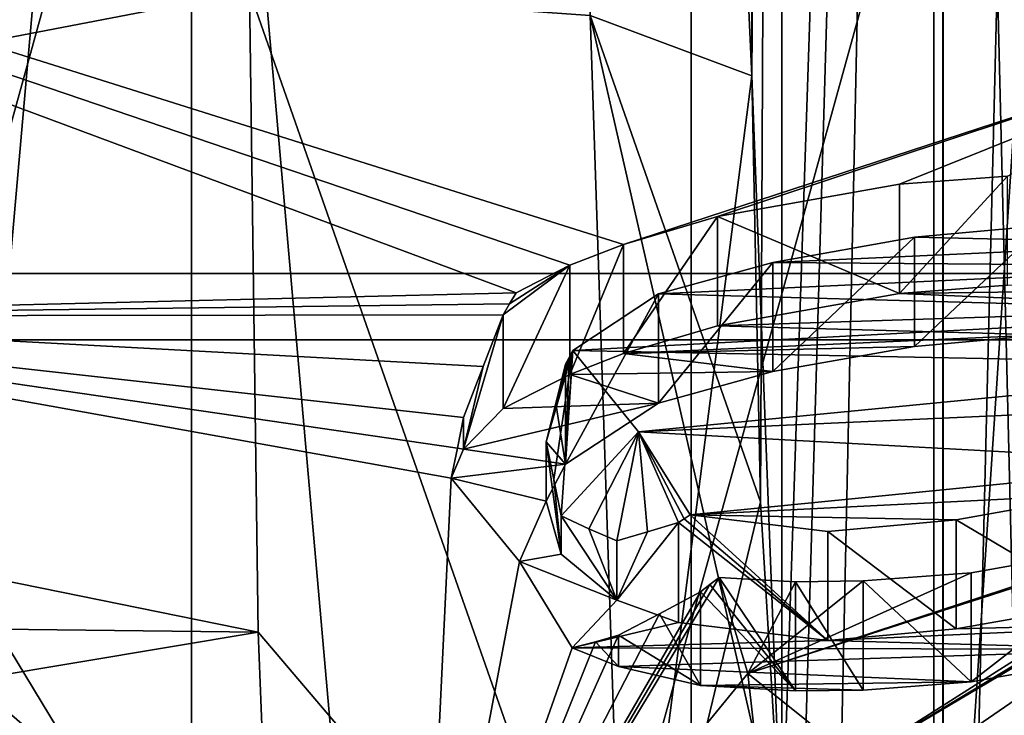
# Model space of a CAD drawing. Header units: millimetres. Extents: x -122 to 122, y -98 to 94.
# Tile 416 of 533: x 75.32 to 79.22, y -11.77 to -9.01. Entities that reach past the tile are written whole.
import ezdxf

# ---------------------------------------------------------------- set-up
doc = ezdxf.new("R2010")
doc.units = ezdxf.units.MM
doc.header["$LTSCALE"] = 26.699852
for name, color, linetype in [('1004', 7, 'CONTINUOUS'), ('1006', 7, 'CONTINUOUS'), ('1022', 7, 'CONTINUOUS'), ('1023', 7, 'CONTINUOUS'), ('1133', 7, 'CONTINUOUS'), ('1153', 7, 'CONTINUOUS'), ('1154', 7, 'CONTINUOUS'), ('1155', 7, 'CONTINUOUS'), ('1157', 7, 'CONTINUOUS'), ('1158', 7, 'CONTINUOUS'), ('1736', 7, 'CONTINUOUS'), ('1737', 7, 'CONTINUOUS'), ('189', 7, 'CONTINUOUS'), ('193', 7, 'CONTINUOUS'), ('197', 7, 'CONTINUOUS'), ('198', 7, 'CONTINUOUS'), ('199', 7, 'CONTINUOUS'), ('202', 7, 'CONTINUOUS'), ('206', 7, 'CONTINUOUS'), ('297', 7, 'CONTINUOUS'), ('309', 7, 'CONTINUOUS'), ('310', 7, 'CONTINUOUS'), ('311', 7, 'CONTINUOUS'), ('312', 7, 'CONTINUOUS'), ('313', 7, 'CONTINUOUS'), ('314', 7, 'CONTINUOUS'), ('315', 7, 'CONTINUOUS'), ('316', 7, 'CONTINUOUS'), ('317', 7, 'CONTINUOUS'), ('318', 7, 'CONTINUOUS'), ('319', 7, 'CONTINUOUS'), ('320', 7, 'CONTINUOUS'), ('321', 7, 'CONTINUOUS'), ('322', 7, 'CONTINUOUS'), ('323', 7, 'CONTINUOUS'), ('324', 7, 'CONTINUOUS'), ('325', 7, 'CONTINUOUS'), ('326', 7, 'CONTINUOUS'), ('327', 7, 'CONTINUOUS'), ('328', 7, 'CONTINUOUS'), ('329', 7, 'CONTINUOUS'), ('330', 7, 'CONTINUOUS'), ('338', 7, 'CONTINUOUS'), ('4178', 7, 'CONTINUOUS'), ('4198', 7, 'CONTINUOUS'), ('4200', 7, 'CONTINUOUS'), ('4202', 7, 'CONTINUOUS'), ('4241', 7, 'CONTINUOUS'), ('4242', 7, 'CONTINUOUS'), ('4781', 7, 'CONTINUOUS'), ('4782', 7, 'CONTINUOUS'), ('4791', 7, 'CONTINUOUS'), ('4792', 7, 'CONTINUOUS'), ('4793', 7, 'CONTINUOUS'), ('4794', 7, 'CONTINUOUS'), ('5236', 7, 'CONTINUOUS'), ('5239', 7, 'CONTINUOUS'), ('967', 7, 'CONTINUOUS'), ('969', 7, 'CONTINUOUS')]:
    doc.layers.add(name, color=color, linetype=linetype)

msp = doc.modelspace()

# ---------------------------------------------------------------- linework, layer by layer
at = {"layer": '1004', "color": 250, "linetype": 'Continuous', "true_color": 0x323232}
for points in [[(78.9793, 0, -35.25), (78.9793, -17.625, -30.5274), (68.3207, 0, -35.25), (78.9793, 0, -35.25)], [(68.3207, 0, -35.25), (78.9793, -17.625, -30.5274), (68.3207, -17.625, -30.5274), (68.3207, 0, -35.25)]]:
    msp.add_3dface(points, dxfattribs=at)
at = {"layer": '1006', "color": 250, "linetype": 'Continuous', "true_color": 0x323232}
for points in [[(78.9793, -17.625, 30.5274), (78.9793, 0, 35.25), (68.3207, -17.625, 30.5274), (78.9793, -17.625, 30.5274)], [(68.3207, -17.625, 30.5274), (78.9793, 0, 35.25), (68.3207, 0, 35.25), (68.3207, -17.625, 30.5274)]]:
    msp.add_3dface(points, dxfattribs=at)
at = {"layer": '1022', "color": 250, "linetype": 'Continuous', "true_color": 0x323232}
for points in [[(78.9793, 0, 35.25), (78.9793, -17.625, 30.5274), (79.4123, 0, 35.5), (78.9793, 0, 35.25)], [(78.9793, -17.625, 30.5274), (79.4123, -17.75, 30.7439), (79.4123, 0, 35.5), (78.9793, -17.625, 30.5274)]]:
    msp.add_3dface(points, dxfattribs=at)
at = {"layer": '1023', "color": 250, "linetype": 'Continuous', "true_color": 0x323232}
for points in [[(78.9793, -17.625, -30.5274), (78.9793, 0, -35.25), (79.4123, -17.75, -30.7439), (78.9793, -17.625, -30.5274)], [(78.9793, 0, -35.25), (79.4123, 0, -35.5), (79.4123, -17.75, -30.7439), (78.9793, 0, -35.25)]]:
    msp.add_3dface(points, dxfattribs=at)
at = {"layer": '1133', "color": 250, "linetype": 'Continuous', "true_color": 0x323232}
for points in [[(103.1595, -13.7317, -39.9563), (103.1595, 4.0619, -42.0543), (36.8405, -13.7317, -39.9563), (103.1595, -13.7317, -39.9563)], [(36.8405, -13.7317, -39.9563), (103.1595, 4.0619, -42.0543), (36.8405, 4.0619, -42.0543), (36.8405, -13.7317, -39.9563)]]:
    msp.add_3dface(points, dxfattribs=at)
at = {"layer": '1153', "color": 250, "linetype": 'Continuous', "true_color": 0x323232}
for points in [[(78.2223, -9.2305, -49.2176), (78.2223, 8.4277, -49.3614), (78.3403, 7.2164, -50.9154), (78.2223, -9.2305, -49.2176)], [(78.3403, -12.3239, -49.9258), (78.2223, -9.2305, -49.2176), (78.3403, 7.2164, -50.9154), (78.3403, -12.3239, -49.9258)], [(78.2561, -10.921, -49.2668), (78.2223, -9.2305, -49.2176), (78.3403, -12.3239, -49.9258), (78.2561, -10.921, -49.2668)]]:
    msp.add_3dface(points, dxfattribs=at)
at = {"layer": '1154', "color": 250, "linetype": 'Continuous', "true_color": 0x323232}
for points in [[(63.7701, -8.8939, -47.4232), (76.2638, -11.4382, -47.4953), (63.74, -11.292, -47.4611), (63.7701, -8.8939, -47.4232)], [(63.7701, -8.8939, -47.4232), (76.2299, -8.8939, -47.4232), (76.2638, -11.4382, -47.4953), (63.7701, -8.8939, -47.4232)], [(76.3479, -13.5486, -48.4823), (63.6521, -13.5486, -48.4823), (63.74, -11.292, -47.4611), (76.3479, -13.5486, -48.4823)], [(76.2638, -11.4382, -47.4953), (76.3479, -13.5486, -48.4823), (63.74, -11.292, -47.4611), (76.2638, -11.4382, -47.4953)]]:
    msp.add_3dface(points, dxfattribs=at)
at = {"layer": '1155', "color": 250, "linetype": 'Continuous', "true_color": 0x323232}
for points in [[(78.3403, -12.3239, -49.9258), (78.3403, 7.2164, -50.9154), (78.9815, 6.8822, -52.2735), (78.3403, -12.3239, -49.9258)], [(78.3403, -12.3239, -49.9258), (78.9815, 6.8822, -52.2735), (78.9799, -13.6721, -50.9196), (78.3403, -12.3239, -49.9258)], [(78.9815, 6.8822, -52.2735), (80.3327, 6.8023, -52.8137), (78.9799, -13.6721, -50.9196), (78.9815, 6.8822, -52.2735)], [(80.3327, 6.8023, -52.8137), (80.3327, -14.0706, -51.3574), (78.9799, -13.6721, -50.9196), (80.3327, 6.8023, -52.8137)]]:
    msp.add_3dface(points, dxfattribs=at)
at = {"layer": '1157', "color": 250, "linetype": 'Continuous', "true_color": 0x323232}
for points in [[(78.2223, 8.4277, -49.3614), (78.2223, -9.2305, -49.2176), (77.5811, 4.7823, -48.5404), (78.2223, 8.4277, -49.3614)], [(77.5811, 4.7823, -48.5404), (78.2223, -9.2305, -49.2176), (77.5811, -8.9908, -47.9396), (77.5811, 4.7823, -48.5404)]]:
    msp.add_3dface(points, dxfattribs=at)
at = {"layer": '1158', "color": 250, "linetype": 'Continuous', "true_color": 0x323232}
for points in [[(76.2638, -11.4382, -47.4953), (76.2299, -8.8939, -47.4232), (77.7189, -13.1509, -48.8688), (76.2638, -11.4382, -47.4953)], [(76.2299, -8.8939, -47.4232), (77.5811, -8.9908, -47.9396), (77.7189, -13.1509, -48.8688), (76.2299, -8.8939, -47.4232)], [(77.5811, -8.9908, -47.9396), (78.2223, -9.2305, -49.2176), (77.7189, -13.1509, -48.8688), (77.5811, -8.9908, -47.9396)], [(78.2223, -9.2305, -49.2176), (78.2561, -10.921, -49.2668), (77.7189, -13.1509, -48.8688), (78.2223, -9.2305, -49.2176)], [(78.2561, -10.921, -49.2668), (78.3403, -12.3239, -49.9258), (77.7189, -13.1509, -48.8688), (78.2561, -10.921, -49.2668)], [(76.3479, -13.5486, -48.4823), (76.2638, -11.4382, -47.4953), (77.7189, -13.1509, -48.8688), (76.3479, -13.5486, -48.4823)]]:
    msp.add_3dface(points, dxfattribs=at)
at = {"layer": '1736', "color": 250, "linetype": 'Continuous', "true_color": 0x323232}
for points in [[(31.5, -4.939, -46.9912), (108.5, -23.625, -40.9197), (31.5, -23.625, -40.9197), (31.5, -4.939, -46.9912)], [(108.5, -4.939, -46.9912), (108.5, -23.625, -40.9197), (31.5, -4.939, -46.9912), (108.5, -4.939, -46.9912)]]:
    msp.add_3dface(points, dxfattribs=at)
at = {"layer": '1737', "color": 250, "linetype": 'Continuous', "true_color": 0x323232}
for points in [[(108.5, -5.148, -48.9802), (108.5, -24.625, -42.6518), (31.5, -5.148, -48.9802), (108.5, -5.148, -48.9802)], [(31.5, -5.148, -48.9802), (108.5, -24.625, -42.6518), (31.5, -24.625, -42.6518), (31.5, -5.148, -48.9802)]]:
    msp.add_3dface(points, dxfattribs=at)
at = {"layer": '189', "color": 7, "linetype": 'Continuous', "true_color": 0xf5f5f5}
for points in [[(64, -6.8288, 68.9279), (59.6088, -9.0246, 72.731), (76, -6.8288, 68.9279), (64, -6.8288, 68.9279)], [(76, -6.8288, 68.9279), (59.6088, -9.0246, 72.731), (71.6239, -7.9809, 70.9234), (76, -6.8288, 68.9279)], [(80.3912, -9.0246, 72.731), (76, -6.8288, 68.9279), (71.6239, -7.9809, 70.9234), (80.3912, -9.0246, 72.731)], [(77.7124, -9.8997, 74.2468), (80.3912, -9.0246, 72.731), (71.6239, -7.9809, 70.9234), (77.7124, -9.8997, 74.2468)], [(77.4999, -9.9818, 74.3889), (77.7124, -9.8997, 74.2468), (71.6239, -7.9809, 70.9234), (77.4999, -9.9818, 74.3889)], [(77.2869, -10.0908, 74.5779), (77.4999, -9.9818, 74.3889), (71.6239, -7.9809, 70.9234), (77.2869, -10.0908, 74.5779)], [(78.0853, -9.7891, 74.0551), (80.3912, -9.0246, 72.731), (77.7124, -9.8997, 74.2468), (78.0853, -9.7891, 74.0551)], [(78.8069, -9.6606, 73.8326), (80.3912, -9.0246, 72.731), (78.0853, -9.7891, 74.0551), (78.8069, -9.6606, 73.8326)], [(79.2357, -9.6284, 73.7769), (80.3912, -9.0246, 72.731), (78.8069, -9.6606, 73.8326), (79.2357, -9.6284, 73.7769)], [(79.3755, -9.8247, 74.1169), (78.8665, -9.8711, 74.1973), (79.9684, -9.896, 74.2404), (79.3755, -9.8247, 74.1169)], [(78.8665, -9.8711, 74.1973), (78.3053, -9.971, 74.3703), (79.9684, -9.896, 74.2404), (78.8665, -9.8711, 74.1973)], [(79.9684, -9.896, 74.2404), (78.3053, -9.971, 74.3703), (80.2126, -9.9852, 74.395), (79.9684, -9.896, 74.2404)], [(78.3053, -9.971, 74.3703), (77.8522, -10.096, 74.5867), (80.2126, -9.9852, 74.395), (78.3053, -9.971, 74.3703)], [(80.2126, -9.9852, 74.395), (77.8522, -10.096, 74.5867), (80.4326, -10.1672, 74.7102), (80.2126, -9.9852, 74.395)], [(77.8522, -10.096, 74.5867), (77.5119, -10.3196, 74.9741), (80.4326, -10.1672, 74.7102), (77.8522, -10.096, 74.5867)], [(80.4326, -10.1672, 74.7102), (77.5119, -10.3196, 74.9741), (80.4922, -10.3778, 75.0748), (80.4326, -10.1672, 74.7102)], [(80.4922, -10.3778, 75.0748), (77.5119, -10.3196, 74.9741), (77.7728, -10.6424, 75.5332), (80.4922, -10.3778, 75.0748)], [(80.4157, -10.5241, 75.3282), (80.4922, -10.3778, 75.0748), (77.7728, -10.6424, 75.5332), (80.4157, -10.5241, 75.3282)], [(80.0465, -10.7667, 75.7485), (80.4157, -10.5241, 75.3282), (77.7728, -10.6424, 75.5332), (80.0465, -10.7667, 75.7485)], [(77.9768, -10.9722, 76.1045), (80.0465, -10.7667, 75.7485), (77.7728, -10.6424, 75.5332), (77.9768, -10.9722, 76.1045)], [(79.5934, -10.8916, 75.9649), (80.0465, -10.7667, 75.7485), (77.9768, -10.9722, 76.1045), (79.5934, -10.8916, 75.9649)], [(78.6368, -11.9473, 77.7933), (78.8894, -11.9659, 77.8256), (80.6637, -10.7453, 75.7114), (78.6368, -11.9473, 77.7933)], [(80.3989, -10.8809, 75.9463), (78.6368, -11.9473, 77.7933), (80.6637, -10.7453, 75.7114), (80.3989, -10.8809, 75.9463)], [(78.8894, -11.9659, 77.8256), (82, -12.025, 77.9279), (80.6637, -10.7453, 75.7114), (78.8894, -11.9659, 77.8256)], [(79.0322, -10.9916, 76.138), (79.5934, -10.8916, 75.9649), (77.9768, -10.9722, 76.1045), (79.0322, -10.9916, 76.138)], [(80.1863, -10.963, 76.0885), (78.6368, -11.9473, 77.7933), (80.3989, -10.8809, 75.9463), (80.1863, -10.963, 76.0885)], [(78.2064, -11.6015, 77.1944), (78.6368, -11.9473, 77.7933), (80.1863, -10.963, 76.0885), (78.2064, -11.6015, 77.1944)], [(79.8134, -11.0736, 76.2801), (78.2064, -11.6015, 77.1944), (80.1863, -10.963, 76.0885), (79.8134, -11.0736, 76.2801)], [(78.5232, -11.038, 76.2184), (79.0322, -10.9916, 76.138), (77.9768, -10.9722, 76.1045), (78.5232, -11.038, 76.2184)], [(79.0918, -11.2021, 76.5026), (78.2064, -11.6015, 77.1944), (79.8134, -11.0736, 76.2801), (79.0918, -11.2021, 76.5026)], [(78.663, -11.2343, 76.5583), (78.2064, -11.6015, 77.1944), (79.0918, -11.2021, 76.5026), (78.663, -11.2343, 76.5583)], [(78.0916, -11.2206, 76.5347), (78.2064, -11.6015, 77.1944), (78.3945, -11.2378, 76.5645), (78.0916, -11.2206, 76.5347)], [(78.3945, -11.2378, 76.5645), (78.2064, -11.6015, 77.1944), (78.663, -11.2343, 76.5583), (78.3945, -11.2378, 76.5645)], [(78.2497, -11.9919, 77.8706), (78.6368, -11.9473, 77.7933), (78.2064, -11.6015, 77.1944), (78.2497, -11.9919, 77.8706)]]:
    msp.add_3dface(points, dxfattribs=at)
at = {"layer": '193', "color": 7, "linetype": 'Continuous', "true_color": 0xf5f5f5}
for points in [[(76, -6.8288, 68.9279), (73.058, -17.4784, 60.818), (73.0579, -6.2153, 67.3207), (76, -6.8288, 68.9279)], [(76, -6.8288, 68.9279), (76, -18.5635, 62.1529), (73.058, -17.4784, 60.818), (76, -6.8288, 68.9279)], [(76, -18.5635, 62.1529), (76, -6.8288, 68.9279), (78.9428, -7.9143, 70.2631), (76, -18.5635, 62.1529)], [(78.9428, -19.1771, 63.7605), (76, -18.5635, 62.1529), (78.9428, -7.9143, 70.2631), (78.9428, -19.1771, 63.7605)], [(82, -9.4891, 71.392), (78.9428, -19.1771, 63.7605), (78.9428, -7.9143, 70.2631), (82, -9.4891, 71.392)], [(82, -9.4891, 71.392), (82, -19.3673, 65.6888), (78.9428, -19.1771, 63.7605), (82, -9.4891, 71.392)]]:
    msp.add_3dface(points, dxfattribs=at)
at = {"layer": '197', "color": 7, "linetype": 'Continuous', "true_color": 0xf5f5f5}
for points in [[(76.9175, -22.6056, 71.8191), (76.9175, -13.179, 77.2616), (73.4587, -10.1836, 72.0735), (76.9175, -22.6056, 71.8191)], [(76.9175, -22.6056, 71.8191), (73.4587, -10.1836, 72.0735), (73.4587, -19.6103, 66.631), (76.9175, -22.6056, 71.8191)]]:
    msp.add_3dface(points, dxfattribs=at)
at = {"layer": '198', "color": 7, "linetype": 'Continuous', "true_color": 0xf5f5f5}
for points in [[(77.2869, -10.0908, 74.5779), (71.6239, -7.9809, 70.9234), (73.4587, -10.1836, 72.0735), (77.2869, -10.0908, 74.5779)], [(77.2869, -10.0908, 74.5779), (73.4587, -10.1836, 72.0735), (77.261, -10.1347, 74.5832), (77.2869, -10.0908, 74.5779)], [(77.261, -10.1347, 74.5832), (73.4587, -10.1836, 72.0735), (77.2351, -10.1785, 74.5885), (77.261, -10.1347, 74.5832)], [(77.2351, -10.1785, 74.5885), (73.4587, -10.1836, 72.0735), (77.1564, -10.384, 74.6561), (77.2351, -10.1785, 74.5885)], [(73.4587, -10.1836, 72.0735), (76.9175, -13.179, 77.2616), (77.0297, -10.8266, 74.8523), (73.4587, -10.1836, 72.0735)], [(73.4587, -10.1836, 72.0735), (77.0297, -10.8266, 74.8523), (77.054, -10.7074, 74.788), (73.4587, -10.1836, 72.0735)], [(77.1564, -10.384, 74.6561), (73.4587, -10.1836, 72.0735), (77.0784, -10.5864, 74.7239), (77.1564, -10.384, 74.6561)], [(77.0784, -10.5864, 74.7239), (73.4587, -10.1836, 72.0735), (77.054, -10.7074, 74.788), (77.0784, -10.5864, 74.7239)], [(77.0297, -10.8266, 74.8523), (76.9175, -13.179, 77.2616), (77.3006, -11.1576, 75.4255), (77.0297, -10.8266, 74.8523)], [(77.3006, -11.1576, 75.4255), (76.9175, -13.179, 77.2616), (77.5096, -11.5003, 76.0191), (77.3006, -11.1576, 75.4255)], [(78.2064, -11.6015, 77.1944), (78.0916, -11.2206, 76.5347), (76.9175, -13.179, 77.2616), (78.2064, -11.6015, 77.1944)], [(76.9175, -13.179, 77.2616), (78.0916, -11.2206, 76.5347), (78.0548, -11.2491, 76.5134), (76.9175, -13.179, 77.2616)], [(78.0179, -11.2776, 76.4921), (76.9175, -13.179, 77.2616), (78.0548, -11.2491, 76.5134), (78.0179, -11.2776, 76.4921)], [(77.855, -11.3648, 76.3549), (76.9175, -13.179, 77.2616), (78.0179, -11.2776, 76.4921), (77.855, -11.3648, 76.3549)], [(77.6935, -11.45, 76.2196), (76.9175, -13.179, 77.2616), (77.855, -11.3648, 76.3549), (77.6935, -11.45, 76.2196)], [(77.6013, -11.4757, 76.1188), (76.9175, -13.179, 77.2616), (77.6935, -11.45, 76.2196), (77.6013, -11.4757, 76.1188)], [(77.5096, -11.5003, 76.0191), (76.9175, -13.179, 77.2616), (77.6013, -11.4757, 76.1188), (77.5096, -11.5003, 76.0191)], [(78.2497, -11.9919, 77.8706), (78.2064, -11.6015, 77.1944), (76.9175, -13.179, 77.2616), (78.2497, -11.9919, 77.8706)]]:
    msp.add_3dface(points, dxfattribs=at)
at = {"layer": '199', "color": 7, "linetype": 'Continuous', "true_color": 0xf5f5f5}
for points in [[(77.4365, -10.8326, 75.3038), (77.5119, -10.3196, 74.9741), (77.4065, -10.6828, 75.1462), (77.4365, -10.8326, 75.3038)], [(77.4065, -10.6828, 75.1462), (77.5119, -10.3196, 74.9741), (77.4446, -10.5303, 75.0659), (77.4065, -10.6828, 75.1462)], [(77.4662, -10.9765, 75.4628), (77.5119, -10.3196, 74.9741), (77.4365, -10.8326, 75.3038), (77.4662, -10.9765, 75.4628)], [(77.5119, -10.3196, 74.9741), (77.4975, -10.3473, 74.98), (77.4446, -10.5303, 75.0659), (77.5119, -10.3196, 74.9741)], [(77.7728, -10.6424, 75.5332), (77.5119, -10.3196, 74.9741), (77.4662, -10.9765, 75.4628), (77.7728, -10.6424, 75.5332)], [(77.483, -10.375, 74.986), (77.4446, -10.5303, 75.0659), (77.4975, -10.3473, 74.98), (77.483, -10.375, 74.986)], [(77.5758, -11.0281, 75.6424), (77.7728, -10.6424, 75.5332), (77.4662, -10.9765, 75.4628), (77.5758, -11.0281, 75.6424)], [(77.6861, -11.0754, 75.826), (77.7728, -10.6424, 75.5332), (77.5758, -11.0281, 75.6424), (77.6861, -11.0754, 75.826)], [(77.8078, -11.0401, 75.949), (77.7728, -10.6424, 75.5332), (77.6861, -11.0754, 75.826), (77.8078, -11.0401, 75.949)], [(77.9768, -10.9722, 76.1045), (77.7728, -10.6424, 75.5332), (77.9536, -10.9877, 76.0891), (77.9768, -10.9722, 76.1045)], [(77.9536, -10.9877, 76.0891), (77.7728, -10.6424, 75.5332), (77.9304, -11.003, 76.0738), (77.9536, -10.9877, 76.0891)], [(77.9304, -11.003, 76.0738), (77.7728, -10.6424, 75.5332), (77.8078, -11.0401, 75.949), (77.9304, -11.003, 76.0738)]]:
    msp.add_3dface(points, dxfattribs=at)
at = {"layer": '202', "color": 7, "linetype": 'Continuous', "true_color": 0xf5f5f5}
for points in [[(76, -6.8288, 68.9279), (80.3912, -9.0246, 72.731), (78.9428, -7.9143, 70.2631), (76, -6.8288, 68.9279)], [(80.3912, -9.0246, 72.731), (82, -9.4891, 71.392), (78.9428, -7.9143, 70.2631), (80.3912, -9.0246, 72.731)]]:
    msp.add_3dface(points, dxfattribs=at)
at = {"layer": '206', "color": 7, "linetype": 'Continuous', "true_color": 0xf5f5f5}
for points in [[(79.2357, -10.0615, 73.5269), (78.8069, -10.0936, 73.5826), (79.8808, -10.0793, 73.5578), (79.2357, -10.0615, 73.5269)], [(78.8069, -10.0936, 73.5826), (78.0853, -10.2221, 73.8051), (80.2052, -10.1542, 73.6876), (78.8069, -10.0936, 73.5826)], [(79.8808, -10.0793, 73.5578), (78.8069, -10.0936, 73.5826), (80.2052, -10.1542, 73.6876), (79.8808, -10.0793, 73.5578)], [(78.0853, -10.2221, 73.8051), (79.3755, -10.2577, 73.8669), (80.2052, -10.1542, 73.6876), (78.0853, -10.2221, 73.8051)], [(77.7124, -10.3327, 73.9968), (79.3755, -10.2577, 73.8669), (78.0853, -10.2221, 73.8051), (77.7124, -10.3327, 73.9968)], [(78.8665, -10.3041, 73.9473), (79.3755, -10.2577, 73.8669), (77.7124, -10.3327, 73.9968), (78.8665, -10.3041, 73.9473)], [(78.3053, -10.4041, 74.1203), (78.8665, -10.3041, 73.9473), (77.7124, -10.3327, 73.9968), (78.3053, -10.4041, 74.1203)], [(77.4999, -10.4148, 74.1389), (78.3053, -10.4041, 74.1203), (77.7124, -10.3327, 73.9968), (77.4999, -10.4148, 74.1389)], [(77.2351, -10.5504, 74.3738), (77.8522, -10.529, 74.3367), (77.4999, -10.4148, 74.1389), (77.2351, -10.5504, 74.3738)], [(77.8522, -10.529, 74.3367), (78.3053, -10.4041, 74.1203), (77.4999, -10.4148, 74.1389), (77.8522, -10.529, 74.3367)], [(77.483, -10.7716, 74.757), (77.8522, -10.529, 74.3367), (77.0784, -10.711, 74.652), (77.483, -10.7716, 74.757)], [(77.0784, -10.711, 74.652), (77.8522, -10.529, 74.3367), (77.2351, -10.5504, 74.3738), (77.0784, -10.711, 74.652)], [(77.0297, -10.8266, 74.8523), (77.483, -10.7716, 74.757), (77.0784, -10.711, 74.652), (77.0297, -10.8266, 74.8523)], [(77.483, -10.7716, 74.757), (77.0297, -10.8266, 74.8523), (77.4065, -10.9179, 75.0104), (77.483, -10.7716, 74.757)], [(77.0297, -10.8266, 74.8523), (77.3006, -11.1576, 75.4255), (77.4065, -10.9179, 75.0104), (77.0297, -10.8266, 74.8523)], [(77.4065, -10.9179, 75.0104), (77.3006, -11.1576, 75.4255), (77.4662, -11.1285, 75.3751), (77.4065, -10.9179, 75.0104)], [(77.4662, -11.1285, 75.3751), (77.3006, -11.1576, 75.4255), (77.6861, -11.3105, 75.6903), (77.4662, -11.1285, 75.3751)], [(77.3006, -11.1576, 75.4255), (77.5096, -11.5003, 76.0191), (77.6861, -11.3105, 75.6903), (77.3006, -11.1576, 75.4255)], [(77.6861, -11.3105, 75.6903), (77.5096, -11.5003, 76.0191), (77.9304, -11.3997, 75.8448), (77.6861, -11.3105, 75.6903)], [(79.5934, -11.3247, 75.7149), (79.0322, -11.4246, 75.888), (80.1863, -11.396, 75.8385), (79.5934, -11.3247, 75.7149)], [(77.9304, -11.3997, 75.8448), (77.5096, -11.5003, 76.0191), (78.5232, -11.471, 75.9684), (77.9304, -11.3997, 75.8448)], [(79.0322, -11.4246, 75.888), (78.5232, -11.471, 75.9684), (80.1863, -11.396, 75.8385), (79.0322, -11.4246, 75.888)], [(80.1863, -11.396, 75.8385), (78.5232, -11.471, 75.9684), (79.8134, -11.5066, 76.0301), (80.1863, -11.396, 75.8385)], [(78.5232, -11.471, 75.9684), (77.5096, -11.5003, 76.0191), (79.8134, -11.5066, 76.0301), (78.5232, -11.471, 75.9684)], [(79.8134, -11.5066, 76.0301), (77.5096, -11.5003, 76.0191), (77.6935, -11.5745, 76.1477), (79.8134, -11.5066, 76.0301)], [(79.0918, -11.6351, 76.2526), (79.8134, -11.5066, 76.0301), (77.6935, -11.5745, 76.1477), (79.0918, -11.6351, 76.2526)], [(78.0179, -11.6494, 76.2774), (79.0918, -11.6351, 76.2526), (77.6935, -11.5745, 76.1477), (78.0179, -11.6494, 76.2774)], [(78.663, -11.6673, 76.3083), (79.0918, -11.6351, 76.2526), (78.0179, -11.6494, 76.2774), (78.663, -11.6673, 76.3083)], [(78.3945, -11.6708, 76.3145), (78.663, -11.6673, 76.3083), (78.0179, -11.6494, 76.2774), (78.3945, -11.6708, 76.3145)]]:
    msp.add_3dface(points, dxfattribs=at)
at = {"layer": '297', "color": 7, "linetype": 'Continuous', "true_color": 0xf5f5f5}
for points in [[(79.0918, -11.2021, 76.5026), (79.8134, -11.0736, 76.2801), (79.0918, -11.6351, 76.2526), (79.0918, -11.2021, 76.5026)], [(79.8134, -11.0736, 76.2801), (79.8134, -11.5066, 76.0301), (79.0918, -11.6351, 76.2526), (79.8134, -11.0736, 76.2801)]]:
    msp.add_3dface(points, dxfattribs=at)
at = {"layer": '309', "color": 7, "linetype": 'Continuous', "true_color": 0xf5f5f5}
for points in [[(79.2357, -9.6284, 73.7769), (78.8069, -9.6606, 73.8326), (78.8069, -10.0936, 73.5826), (79.2357, -9.6284, 73.7769)], [(79.2357, -9.6284, 73.7769), (78.8069, -10.0936, 73.5826), (79.2357, -10.0615, 73.5269), (79.2357, -9.6284, 73.7769)]]:
    msp.add_3dface(points, dxfattribs=at)
at = {"layer": '310', "color": 7, "linetype": 'Continuous', "true_color": 0xf5f5f5}
for points in [[(78.8069, -9.6606, 73.8326), (78.0853, -9.7891, 74.0551), (78.8069, -10.0936, 73.5826), (78.8069, -9.6606, 73.8326)], [(78.0853, -9.7891, 74.0551), (78.0853, -10.2221, 73.8051), (78.8069, -10.0936, 73.5826), (78.0853, -9.7891, 74.0551)]]:
    msp.add_3dface(points, dxfattribs=at)
at = {"layer": '311', "color": 7, "linetype": 'Continuous', "true_color": 0xf5f5f5}
for points in [[(78.0853, -9.7891, 74.0551), (77.7124, -9.8997, 74.2468), (77.7124, -10.3327, 73.9968), (78.0853, -9.7891, 74.0551)], [(78.0853, -9.7891, 74.0551), (77.7124, -10.3327, 73.9968), (78.0853, -10.2221, 73.8051), (78.0853, -9.7891, 74.0551)]]:
    msp.add_3dface(points, dxfattribs=at)
at = {"layer": '312', "color": 7, "linetype": 'Continuous', "true_color": 0xf5f5f5}
for points in [[(77.7124, -9.8997, 74.2468), (77.4999, -9.9818, 74.3889), (77.4999, -10.4148, 74.1389), (77.7124, -9.8997, 74.2468)], [(77.7124, -9.8997, 74.2468), (77.4999, -10.4148, 74.1389), (77.7124, -10.3327, 73.9968), (77.7124, -9.8997, 74.2468)]]:
    msp.add_3dface(points, dxfattribs=at)
at = {"layer": '313', "color": 7, "linetype": 'Continuous', "true_color": 0xf5f5f5}
for points in [[(77.4999, -9.9818, 74.3889), (77.261, -10.1347, 74.5832), (77.2351, -10.1785, 74.5885), (77.4999, -9.9818, 74.3889)], [(77.4999, -9.9818, 74.3889), (77.2351, -10.1785, 74.5885), (77.2351, -10.5504, 74.3738), (77.4999, -9.9818, 74.3889)], [(77.4999, -9.9818, 74.3889), (77.2351, -10.5504, 74.3738), (77.4999, -10.4148, 74.1389), (77.4999, -9.9818, 74.3889)], [(77.4999, -9.9818, 74.3889), (77.2869, -10.0908, 74.5779), (77.261, -10.1347, 74.5832), (77.4999, -9.9818, 74.3889)]]:
    msp.add_3dface(points, dxfattribs=at)
at = {"layer": '314', "color": 7, "linetype": 'Continuous', "true_color": 0xf5f5f5}
for points in [[(77.2351, -10.1785, 74.5885), (77.1564, -10.384, 74.6561), (77.0784, -10.711, 74.652), (77.2351, -10.1785, 74.5885)], [(77.2351, -10.1785, 74.5885), (77.0784, -10.711, 74.652), (77.2351, -10.5504, 74.3738), (77.2351, -10.1785, 74.5885)], [(77.1564, -10.384, 74.6561), (77.0784, -10.5864, 74.7239), (77.0784, -10.711, 74.652), (77.1564, -10.384, 74.6561)]]:
    msp.add_3dface(points, dxfattribs=at)
at = {"layer": '315', "color": 7, "linetype": 'Continuous', "true_color": 0xf5f5f5}
for points in [[(77.0784, -10.5864, 74.7239), (77.054, -10.7074, 74.788), (77.0784, -10.711, 74.652), (77.0784, -10.5864, 74.7239)], [(77.054, -10.7074, 74.788), (77.0297, -10.8266, 74.8523), (77.0784, -10.711, 74.652), (77.054, -10.7074, 74.788)]]:
    msp.add_3dface(points, dxfattribs=at)
at = {"layer": '316', "color": 7, "linetype": 'Continuous', "true_color": 0xf5f5f5}
for points in [[(77.5096, -11.5003, 76.0191), (77.6013, -11.4757, 76.1188), (77.6935, -11.5745, 76.1477), (77.5096, -11.5003, 76.0191)], [(77.6013, -11.4757, 76.1188), (77.6935, -11.45, 76.2196), (77.6935, -11.5745, 76.1477), (77.6013, -11.4757, 76.1188)]]:
    msp.add_3dface(points, dxfattribs=at)
at = {"layer": '317', "color": 7, "linetype": 'Continuous', "true_color": 0xf5f5f5}
for points in [[(77.855, -11.3648, 76.3549), (78.0179, -11.2776, 76.4921), (78.0179, -11.6494, 76.2774), (77.855, -11.3648, 76.3549)], [(77.6935, -11.45, 76.2196), (77.855, -11.3648, 76.3549), (78.0179, -11.6494, 76.2774), (77.6935, -11.45, 76.2196)], [(77.6935, -11.45, 76.2196), (78.0179, -11.6494, 76.2774), (77.6935, -11.5745, 76.1477), (77.6935, -11.45, 76.2196)]]:
    msp.add_3dface(points, dxfattribs=at)
at = {"layer": '318', "color": 7, "linetype": 'Continuous', "true_color": 0xf5f5f5}
for points in [[(78.0548, -11.2491, 76.5134), (78.0916, -11.2206, 76.5347), (78.3945, -11.6708, 76.3145), (78.0548, -11.2491, 76.5134)], [(78.0916, -11.2206, 76.5347), (78.3945, -11.2378, 76.5645), (78.3945, -11.6708, 76.3145), (78.0916, -11.2206, 76.5347)], [(78.0179, -11.2776, 76.4921), (78.0548, -11.2491, 76.5134), (78.3945, -11.6708, 76.3145), (78.0179, -11.2776, 76.4921)], [(78.0179, -11.2776, 76.4921), (78.3945, -11.6708, 76.3145), (78.0179, -11.6494, 76.2774), (78.0179, -11.2776, 76.4921)]]:
    msp.add_3dface(points, dxfattribs=at)
at = {"layer": '319', "color": 7, "linetype": 'Continuous', "true_color": 0xf5f5f5}
for points in [[(78.3945, -11.2378, 76.5645), (78.663, -11.2343, 76.5583), (78.663, -11.6673, 76.3083), (78.3945, -11.2378, 76.5645)], [(78.3945, -11.2378, 76.5645), (78.663, -11.6673, 76.3083), (78.3945, -11.6708, 76.3145), (78.3945, -11.2378, 76.5645)]]:
    msp.add_3dface(points, dxfattribs=at)
at = {"layer": '320', "color": 7, "linetype": 'Continuous', "true_color": 0xf5f5f5}
for points in [[(78.663, -11.2343, 76.5583), (79.0918, -11.2021, 76.5026), (79.0918, -11.6351, 76.2526), (78.663, -11.2343, 76.5583)], [(78.663, -11.2343, 76.5583), (79.0918, -11.6351, 76.2526), (78.663, -11.6673, 76.3083), (78.663, -11.2343, 76.5583)]]:
    msp.add_3dface(points, dxfattribs=at)
at = {"layer": '321', "color": 7, "linetype": 'Continuous', "true_color": 0xf5f5f5}
for points in [[(79.0322, -10.9916, 76.138), (78.5232, -11.038, 76.2184), (79.0322, -11.4246, 75.888), (79.0322, -10.9916, 76.138)], [(79.0322, -11.4246, 75.888), (78.5232, -11.038, 76.2184), (78.5232, -11.471, 75.9684), (79.0322, -11.4246, 75.888)]]:
    msp.add_3dface(points, dxfattribs=at)
at = {"layer": '322', "color": 7, "linetype": 'Continuous', "true_color": 0xf5f5f5}
for points in [[(77.9536, -10.9877, 76.0891), (77.9304, -11.003, 76.0738), (78.5232, -11.471, 75.9684), (77.9536, -10.9877, 76.0891)], [(77.9304, -11.003, 76.0738), (77.9304, -11.3997, 75.8448), (78.5232, -11.471, 75.9684), (77.9304, -11.003, 76.0738)], [(77.9768, -10.9722, 76.1045), (77.9536, -10.9877, 76.0891), (78.5232, -11.471, 75.9684), (77.9768, -10.9722, 76.1045)], [(78.5232, -11.038, 76.2184), (77.9768, -10.9722, 76.1045), (78.5232, -11.471, 75.9684), (78.5232, -11.038, 76.2184)]]:
    msp.add_3dface(points, dxfattribs=at)
at = {"layer": '323', "color": 7, "linetype": 'Continuous', "true_color": 0xf5f5f5}
for points in [[(77.9304, -11.003, 76.0738), (77.8078, -11.0401, 75.949), (77.6861, -11.3105, 75.6903), (77.9304, -11.003, 76.0738)], [(77.9304, -11.003, 76.0738), (77.6861, -11.3105, 75.6903), (77.9304, -11.3997, 75.8448), (77.9304, -11.003, 76.0738)], [(77.8078, -11.0401, 75.949), (77.6861, -11.0754, 75.826), (77.6861, -11.3105, 75.6903), (77.8078, -11.0401, 75.949)]]:
    msp.add_3dface(points, dxfattribs=at)
at = {"layer": '324', "color": 7, "linetype": 'Continuous', "true_color": 0xf5f5f5}
for points in [[(77.5758, -11.0281, 75.6424), (77.4662, -10.9765, 75.4628), (77.6861, -11.3105, 75.6903), (77.5758, -11.0281, 75.6424)], [(77.4662, -10.9765, 75.4628), (77.4662, -11.1285, 75.3751), (77.6861, -11.3105, 75.6903), (77.4662, -10.9765, 75.4628)], [(77.6861, -11.0754, 75.826), (77.5758, -11.0281, 75.6424), (77.6861, -11.3105, 75.6903), (77.6861, -11.0754, 75.826)]]:
    msp.add_3dface(points, dxfattribs=at)
at = {"layer": '325', "color": 7, "linetype": 'Continuous', "true_color": 0xf5f5f5}
for points in [[(77.4365, -10.8326, 75.3038), (77.4065, -10.6828, 75.1462), (77.4662, -11.1285, 75.3751), (77.4365, -10.8326, 75.3038)], [(77.4065, -10.6828, 75.1462), (77.4065, -10.9179, 75.0104), (77.4662, -11.1285, 75.3751), (77.4065, -10.6828, 75.1462)], [(77.4662, -10.9765, 75.4628), (77.4365, -10.8326, 75.3038), (77.4662, -11.1285, 75.3751), (77.4662, -10.9765, 75.4628)]]:
    msp.add_3dface(points, dxfattribs=at)
at = {"layer": '326', "color": 7, "linetype": 'Continuous', "true_color": 0xf5f5f5}
for points in [[(77.4446, -10.5303, 75.0659), (77.483, -10.375, 74.986), (77.483, -10.7716, 74.757), (77.4446, -10.5303, 75.0659)], [(77.4065, -10.6828, 75.1462), (77.4446, -10.5303, 75.0659), (77.483, -10.7716, 74.757), (77.4065, -10.6828, 75.1462)], [(77.4065, -10.6828, 75.1462), (77.483, -10.7716, 74.757), (77.4065, -10.9179, 75.0104), (77.4065, -10.6828, 75.1462)]]:
    msp.add_3dface(points, dxfattribs=at)
at = {"layer": '327', "color": 7, "linetype": 'Continuous', "true_color": 0xf5f5f5}
for points in [[(77.5119, -10.3196, 74.9741), (77.8522, -10.096, 74.5867), (77.483, -10.7716, 74.757), (77.5119, -10.3196, 74.9741)], [(77.8522, -10.096, 74.5867), (77.8522, -10.529, 74.3367), (77.483, -10.7716, 74.757), (77.8522, -10.096, 74.5867)], [(77.4975, -10.3473, 74.98), (77.5119, -10.3196, 74.9741), (77.483, -10.7716, 74.757), (77.4975, -10.3473, 74.98)], [(77.483, -10.375, 74.986), (77.4975, -10.3473, 74.98), (77.483, -10.7716, 74.757), (77.483, -10.375, 74.986)]]:
    msp.add_3dface(points, dxfattribs=at)
at = {"layer": '328', "color": 7, "linetype": 'Continuous', "true_color": 0xf5f5f5}
for points in [[(77.8522, -10.096, 74.5867), (78.3053, -9.971, 74.3703), (77.8522, -10.529, 74.3367), (77.8522, -10.096, 74.5867)], [(78.3053, -9.971, 74.3703), (78.3053, -10.4041, 74.1203), (77.8522, -10.529, 74.3367), (78.3053, -9.971, 74.3703)]]:
    msp.add_3dface(points, dxfattribs=at)
at = {"layer": '329', "color": 7, "linetype": 'Continuous', "true_color": 0xf5f5f5}
for points in [[(78.3053, -9.971, 74.3703), (78.8665, -9.8711, 74.1973), (78.3053, -10.4041, 74.1203), (78.3053, -9.971, 74.3703)], [(78.8665, -9.8711, 74.1973), (78.8665, -10.3041, 73.9473), (78.3053, -10.4041, 74.1203), (78.8665, -9.8711, 74.1973)]]:
    msp.add_3dface(points, dxfattribs=at)
at = {"layer": '330', "color": 7, "linetype": 'Continuous', "true_color": 0xf5f5f5}
for points in [[(78.8665, -9.8711, 74.1973), (79.3755, -9.8247, 74.1169), (78.8665, -10.3041, 73.9473), (78.8665, -9.8711, 74.1973)], [(79.3755, -9.8247, 74.1169), (79.3755, -10.2577, 73.8669), (78.8665, -10.3041, 73.9473), (79.3755, -9.8247, 74.1169)]]:
    msp.add_3dface(points, dxfattribs=at)
at = {"layer": '338', "color": 7, "linetype": 'Continuous', "true_color": 0xf5f5f5}
for points in [[(79.5934, -10.8916, 75.9649), (79.0322, -10.9916, 76.138), (79.5934, -11.3247, 75.7149), (79.5934, -10.8916, 75.9649)], [(79.0322, -10.9916, 76.138), (79.0322, -11.4246, 75.888), (79.5934, -11.3247, 75.7149), (79.0322, -10.9916, 76.138)]]:
    msp.add_3dface(points, dxfattribs=at)
at = {"layer": '4178', "color": 250, "linetype": 'Continuous', "true_color": 0x323232}
for points in [[(103.1595, 4.0619, 42.0543), (103.1595, -13.7317, 39.9563), (36.8405, 4.0619, 42.0543), (103.1595, 4.0619, 42.0543)], [(36.8405, 4.0619, 42.0543), (103.1595, -13.7317, 39.9563), (36.8405, -13.7317, 39.9563), (36.8405, 4.0619, 42.0543)]]:
    msp.add_3dface(points, dxfattribs=at)
at = {"layer": '4198', "color": 250, "linetype": 'Continuous', "true_color": 0x323232}
for points in [[(78.2223, 8.4277, 49.3614), (78.2223, -9.2305, 49.2176), (78.3403, 7.2164, 50.9154), (78.2223, 8.4277, 49.3614)], [(78.2223, -9.2305, 49.2176), (78.2561, -10.921, 49.2668), (78.3403, 7.2164, 50.9154), (78.2223, -9.2305, 49.2176)], [(78.2561, -10.921, 49.2668), (78.3403, -12.3239, 49.9258), (78.3403, 7.2164, 50.9154), (78.2561, -10.921, 49.2668)]]:
    msp.add_3dface(points, dxfattribs=at)
at = {"layer": '4200', "color": 250, "linetype": 'Continuous', "true_color": 0x323232}
for points in [[(78.3403, 7.2164, 50.9154), (78.3403, -12.3239, 49.9258), (78.9815, 6.8822, 52.2735), (78.3403, 7.2164, 50.9154)], [(78.9815, 6.8822, 52.2735), (78.3403, -12.3239, 49.9258), (78.406, -12.8725, 50.1615), (78.9815, 6.8822, 52.2735)], [(78.5484, -13.2347, 50.4464), (78.9815, 6.8822, 52.2735), (78.406, -12.8725, 50.1615), (78.5484, -13.2347, 50.4464)], [(78.9799, -13.6721, 50.9196), (78.9815, 6.8822, 52.2735), (78.5484, -13.2347, 50.4464), (78.9799, -13.6721, 50.9196)], [(78.9799, -13.6721, 50.9196), (80.3327, 6.8023, 52.8137), (78.9815, 6.8822, 52.2735), (78.9799, -13.6721, 50.9196)], [(79.2933, -13.8509, 51.1153), (80.3327, 6.8023, 52.8137), (78.9799, -13.6721, 50.9196), (79.2933, -13.8509, 51.1153)]]:
    msp.add_3dface(points, dxfattribs=at)
at = {"layer": '4202', "color": 250, "linetype": 'Continuous', "true_color": 0x323232}
msp.add_3dface([(78.2223, -9.2305, 49.2176), (78.2223, 8.4277, 49.3614), (77.5811, -8.9908, 47.9396), (78.2223, -9.2305, 49.2176)], dxfattribs=at)
at = {"layer": '4241', "color": 250, "linetype": 'Continuous', "true_color": 0x323232}
for points in [[(76.2299, -8.8939, 47.4232), (63.7701, -8.8939, 47.4232), (63.74, -11.292, 47.4611), (76.2299, -8.8939, 47.4232)], [(76.2299, -8.8939, 47.4232), (63.74, -11.292, 47.4611), (76.2638, -11.4382, 47.4953), (76.2299, -8.8939, 47.4232)], [(63.74, -11.292, 47.4611), (63.6521, -13.5486, 48.4823), (76.2638, -11.4382, 47.4953), (63.74, -11.292, 47.4611)], [(76.2638, -11.4382, 47.4953), (63.6521, -13.5486, 48.4823), (76.3479, -13.5486, 48.4823), (76.2638, -11.4382, 47.4953)]]:
    msp.add_3dface(points, dxfattribs=at)
at = {"layer": '4242', "color": 250, "linetype": 'Continuous', "true_color": 0x323232}
for points in [[(77.5811, -8.9908, 47.9396), (76.2299, -8.8939, 47.4232), (77.7189, -13.1509, 48.8688), (77.5811, -8.9908, 47.9396)], [(76.2299, -8.8939, 47.4232), (76.2638, -11.4382, 47.4953), (77.7189, -13.1509, 48.8688), (76.2299, -8.8939, 47.4232)], [(78.3403, -12.3239, 49.9258), (78.2561, -10.921, 49.2668), (77.5811, -8.9908, 47.9396), (78.3403, -12.3239, 49.9258)], [(78.3403, -12.3239, 49.9258), (77.5811, -8.9908, 47.9396), (77.7189, -13.1509, 48.8688), (78.3403, -12.3239, 49.9258)], [(78.2561, -10.921, 49.2668), (78.2223, -9.2305, 49.2176), (77.5811, -8.9908, 47.9396), (78.2561, -10.921, 49.2668)], [(76.2638, -11.4382, 47.4953), (76.3479, -13.5486, 48.4823), (77.7189, -13.1509, 48.8688), (76.2638, -11.4382, 47.4953)]]:
    msp.add_3dface(points, dxfattribs=at)
at = {"layer": '4781', "color": 250, "linetype": 'Continuous', "true_color": 0x323232}
for points in [[(31.5, -23.625, 40.9197), (108.5, -4.939, 46.9912), (31.5, -4.939, 46.9912), (31.5, -23.625, 40.9197)], [(108.5, -23.625, 40.9197), (108.5, -4.939, 46.9912), (31.5, -23.625, 40.9197), (108.5, -23.625, 40.9197)]]:
    msp.add_3dface(points, dxfattribs=at)
at = {"layer": '4782', "color": 250, "linetype": 'Continuous', "true_color": 0x323232}
for points in [[(108.5, -24.625, 42.6518), (108.5, -5.148, 48.9802), (31.5, -24.625, 42.6518), (108.5, -24.625, 42.6518)], [(31.5, -24.625, 42.6518), (108.5, -5.148, 48.9802), (31.5, -5.148, 48.9802), (31.5, -24.625, 42.6518)]]:
    msp.add_3dface(points, dxfattribs=at)
at = {"layer": '4791', "color": 150, "linetype": 'Continuous', "true_color": 0x378cff}
for points in [[(22, -10.0141, -43.8712), (22, 10.0141, -43.8712), (122, -10.0141, -43.8712), (22, -10.0141, -43.8712)], [(22, 10.0141, -43.8712), (122, 10.0141, -43.8712), (122, -10.0141, -43.8712), (22, 10.0141, -43.8712)], [(22, -28.0584, -35.181), (22, -10.0141, -43.8712), (122, -28.0584, -35.181), (22, -28.0584, -35.181)], [(22, -10.0141, -43.8712), (122, -10.0141, -43.8712), (122, -28.0584, -35.181), (22, -10.0141, -43.8712)]]:
    msp.add_3dface(points, dxfattribs=at)
at = {"layer": '4792', "color": 150, "linetype": 'Continuous', "true_color": 0x378cff}
for points in [[(22, 10.0141, 43.8712), (22, -10.0141, 43.8712), (122, 10.0141, 43.8712), (22, 10.0141, 43.8712)], [(22, -10.0141, 43.8712), (122, -10.0141, 43.8712), (122, 10.0141, 43.8712), (22, -10.0141, 43.8712)], [(22, -10.0141, 43.8712), (22, -28.0584, 35.181), (122, -10.0141, 43.8712), (22, -10.0141, 43.8712)], [(22, -28.0584, 35.181), (122, -28.0584, 35.181), (122, -10.0141, 43.8712), (22, -28.0584, 35.181)]]:
    msp.add_3dface(points, dxfattribs=at)
at = {"layer": '4793', "color": 150, "linetype": 'Continuous', "true_color": 0x378cff}
for points in [[(22, -10.2783, 38.3524), (22, 0, 39.7059), (122, -10.2783, 38.3524), (22, -10.2783, 38.3524)], [(22, 0, 39.7059), (122, 0, 39.7059), (122, -10.2783, 38.3524), (22, 0, 39.7059)], [(22, -19.854, 34.3853), (22, -10.2783, 38.3524), (122, -19.854, 34.3853), (22, -19.854, 34.3853)], [(22, -10.2783, 38.3524), (122, -10.2783, 38.3524), (122, -19.854, 34.3853), (22, -10.2783, 38.3524)]]:
    msp.add_3dface(points, dxfattribs=at)
at = {"layer": '4794', "color": 150, "linetype": 'Continuous', "true_color": 0x378cff}
for points in [[(22, 0, -39.7059), (22, -10.2783, -38.3524), (122, 0, -39.7059), (22, 0, -39.7059)], [(22, -10.2783, -38.3524), (122, -10.2783, -38.3524), (122, 0, -39.7059), (22, -10.2783, -38.3524)], [(22, -10.2783, -38.3524), (22, -19.854, -34.3853), (122, -10.2783, -38.3524), (22, -10.2783, -38.3524)], [(22, -19.854, -34.3853), (122, -19.854, -34.3853), (122, -10.2783, -38.3524), (22, -19.854, -34.3853)]]:
    msp.add_3dface(points, dxfattribs=at)
at = {"layer": '5236', "color": 7, "linetype": 'Continuous', "true_color": 0xf5f5f5}
for points in [[(77.981, 20.758, 96.8551), (73.9905, -24.6339, 62.6671), (73.9905, 24.2139, 90.8694), (77.981, 20.758, 96.8551)], [(77.981, -28.0897, 68.6529), (73.9905, -24.6339, 62.6671), (77.981, 20.758, 96.8551), (77.981, -28.0897, 68.6529)]]:
    msp.add_3dface(points, dxfattribs=at)
at = {"layer": '5239', "color": 7, "linetype": 'Continuous', "true_color": 0xf5f5f5}
for points in [[(77.981, -28.0897, 68.6529), (77.981, 20.758, 96.8551), (73.9905, 17.3021, 102.8409), (77.981, -28.0897, 68.6529)], [(73.9905, -31.5456, 74.6386), (77.981, -28.0897, 68.6529), (73.9905, 17.3021, 102.8409), (73.9905, -31.5456, 74.6386)]]:
    msp.add_3dface(points, dxfattribs=at)
at = {"layer": '967', "color": 250, "linetype": 'Continuous', "true_color": 0x323232}
for points in [[(107.5, -14.875, -25.7643), (107.5, 0, -29.75), (-107.5, -14.875, -25.7643), (107.5, -14.875, -25.7643)], [(-107.5, -14.875, -25.7643), (107.5, 0, -29.75), (-107.5, 0, -29.75), (-107.5, -14.875, -25.7643)]]:
    msp.add_3dface(points, dxfattribs=at)
at = {"layer": '969', "color": 250, "linetype": 'Continuous', "true_color": 0x323232}
for points in [[(107.5, 0, 29.75), (107.5, -14.875, 25.7643), (-107.5, 0, 29.75), (107.5, 0, 29.75)], [(-107.5, 0, 29.75), (107.5, -14.875, 25.7643), (-107.5, -14.875, 25.7643), (-107.5, 0, 29.75)]]:
    msp.add_3dface(points, dxfattribs=at)

doc.saveas('drawing.dxf')
